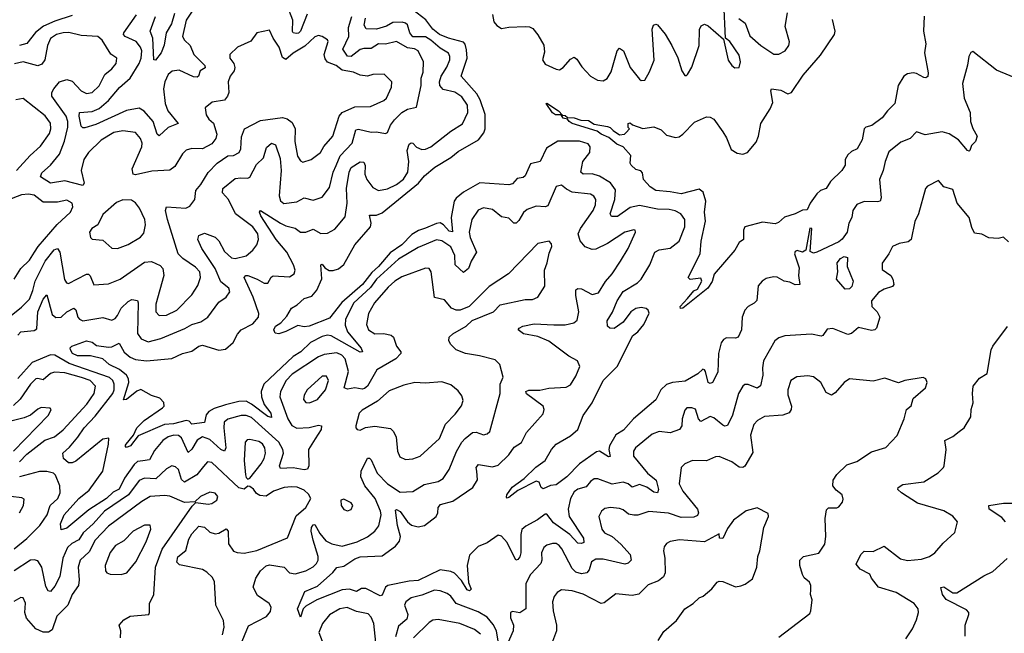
# Model space of a CAD drawing. Extents: x 1603745 to 1745082, y 385868 to 533966.
# Tile 405 of 646: x 1690846 to 1696279, y 451500 to 454888. Entities that reach past the tile are written whole.
import ezdxf

# ---------------------------------------------------------------- set-up
doc = ezdxf.new("R2010")
doc.units = 0

msp = doc.modelspace()

# ---------------------------------------------------------------- linework, layer by layer
at = {"layer": '0CON20XD'}
for points in [[(1692432.5, 454917.5), (1692395, 454823.8), (1692385, 454813.3), (1692370.5, 454810.5), (1692355, 454814.5), (1692351.5, 454821.5), (1692353.3, 454885), (1692321.7, 454965)], [(1693455.4, 454915.4), (1693461.8, 454875), (1693479.2, 454855), (1693505, 454839.1), (1693545, 454846.6), (1693635, 454850), (1693657.9, 454847.9), (1693678, 454838), (1693705, 454804.6), (1693737.5, 454747.5), (1693741.7, 454708.3), (1693730, 454665), (1693745, 454642.7), (1693805, 454614.5), (1693825, 454611.1), (1693845, 454622.9), (1693885, 454670), (1693905, 454681.2), (1693920.3, 454670.3), (1693947.7, 454627.7), (1693996.2, 454576.2), (1694033.9, 454553.9), (1694065, 454550.6), (1694086.4, 454563.6), (1694109.5, 454600.5), (1694143.1, 454715), (1694155, 454731.2), (1694178.1, 454715), (1694215, 454623.1), (1694265, 454559.2), (1694275, 454552.5), (1694295, 454554.2), (1694320.8, 454599.2), (1694346.1, 454663.9), (1694335.5, 454834.5), (1694343.6, 454856.4), (1694355, 454862.5), (1694365, 454858.6), (1694408.1, 454808.1), (1694445, 454745.6), (1694476.5, 454676.5), (1694500, 454605), (1694515, 454580), (1694525, 454578.8), (1694531.2, 454585), (1694554.4, 454625), (1694594.6, 454745), (1694596.9, 454833.1), (1694606, 454854), (1694625, 454863.3), (1694645, 454854), (1694730, 454780), (1694754.4, 454664.4), (1694774.4, 454634.4), (1694791.2, 454621.2), (1694815, 454623.3), (1694823.5, 454655), (1694815, 454692), (1694765, 454766.2), (1694740, 454785), (1694730.8, 454985)], [(1690835, 453145.6), (1690851.1, 453165), (1690925, 453171.8), (1690939.7, 453180.3), (1690945.2, 453275), (1690975, 453344.6), (1690995, 453368), (1691025, 453260), (1691045, 453244.1), (1691075, 453244.6), (1691105.2, 453274.8), (1691145, 453295.6), (1691155, 453286), (1691166.4, 453245), (1691175, 453233.6), (1691195, 453224.7), (1691303.9, 453243.9), (1691355, 453228.1), (1691372.4, 453237.6), (1691384.5, 453255), (1691406.2, 453295), (1691445, 453331.5), (1691465, 453342.2), (1691495, 453338), (1691499.2, 453325), (1691495.4, 453155), (1691515.6, 453125), (1691555, 453109.4), (1691625, 453126.9), (1691757.6, 453182.4), (1691795, 453205.5), (1691845, 453220.4), (1691884.7, 453245.3), (1691945, 453328.6), (1691985.7, 453355), (1692005.6, 453385), (1691999.4, 453405), (1691955, 453440), (1691923.7, 453515), (1691850.6, 453625), (1691829.1, 453675), (1691833.7, 453696.3), (1691865, 453708.5), (1691925, 453687.3), (1691945, 453666.5), (1691975, 453608), (1692015, 453572.5), (1692035, 453569.2), (1692095.8, 453584.2), (1692131.5, 453615), (1692154.6, 453645), (1692163.5, 453675), (1692159.7, 453705), (1692131.9, 453745), (1692036.6, 453815), (1691997.5, 453895), (1691965, 453932), (1691966.9, 453955), (1692035, 454010.3), (1692065, 454015.3), (1692105, 454012.1), (1692115, 454017.8), (1692151.6, 454088.4), (1692190.9, 454125), (1692207.3, 454182.7), (1692235, 454206.5), (1692256.4, 454196.4), (1692282.1, 454122.1), (1692287.8, 454055), (1692277.1, 453915), (1692285, 453887.1), (1692302.4, 453872.4), (1692375, 453881.8), (1692415, 453903.3), (1692465, 453891.8), (1692515, 453908.1), (1692555, 453962), (1692575.9, 454045), (1692592.3, 454082.3), (1692613.9, 454136.1), (1692680, 454205), (1692700, 454280), (1692715, 454283.5), (1692785, 454266.1), (1692815, 454268.8), (1692865, 454258.6), (1692875.6, 454265), (1692891.9, 454305), (1692913.3, 454335), (1692953.9, 454376.1), (1692985, 454394.3), (1693034.3, 454405), (1693061.8, 454525), (1693060.5, 454565), (1693072.3, 454597.7), (1693073.1, 454655), (1693044.5, 454715), (1693025, 454726.4), (1692985, 454732.8), (1692925, 454766.9), (1692865, 454753.1), (1692825, 454754.2), (1692785, 454728.4), (1692745, 454729.2), (1692725, 454723.2), (1692675, 454683.4), (1692655, 454686.7), (1692628.2, 454725), (1692661.2, 454795), (1692659.5, 454845), (1692677.8, 454905)], [(1691135, 454909.7), (1691039.9, 454880.1), (1690977.5, 454852.5), (1690932.4, 454817.6), (1690885, 454756.2), (1690845, 454745.8)], [(1691798.2, 454935), (1691765, 454885.7), (1691744.5, 454795), (1691755.4, 454775), (1691786, 454745), (1691806.7, 454695), (1691866.9, 454635), (1691868.2, 454621.8), (1691841.9, 454605), (1691832.7, 454575), (1691825, 454570.3), (1691805, 454571.7), (1691725, 454609.5), (1691687.5, 454602.5), (1691665, 454584.5), (1691645.8, 454545), (1691638.9, 454505), (1691648.8, 454425), (1691663.5, 454385), (1691720.8, 454315), (1691665, 454292.1), (1691615, 454245.8), (1691605, 454255.8), (1691581.4, 454325), (1691532.6, 454382.6), (1691505, 454398.2), (1691435, 454386.8), (1691265, 454308.1), (1691205, 454290.8), (1691195, 454290), (1691185, 454300), (1691174.2, 454355), (1691176, 454375), (1691245, 454379.8), (1691285, 454397.7), (1691335, 454441.2), (1691396.6, 454513.4), (1691455.4, 454564.6), (1691505, 454645.5), (1691515.2, 454674.8), (1691519.4, 454715), (1691512.6, 454735), (1691487.7, 454767.7), (1691427.3, 454795), (1691418.9, 454805), (1691419.4, 454815), (1691490.8, 454915)], [(1691699, 454921), (1691682.9, 454865), (1691654.8, 454815), (1691643.4, 454746.6), (1691626.5, 454705), (1691595, 454664.5), (1691586.2, 454666.2), (1691580.2, 454785), (1691565.5, 454825), (1691594.7, 454905)], [(1692605, 453511.9), (1692635, 453535.8), (1692694.6, 453645), (1692780.5, 453745), (1692785.3, 453765), (1692775, 453809.2), (1692815, 453807.9), (1692845, 453820.6), (1693045.4, 453985), (1693079.4, 454025), (1693137.2, 454072.8), (1693225, 454126.6), (1693265, 454160), (1693377.3, 454225), (1693407.5, 454262.5), (1693414.4, 454285), (1693413.3, 454365), (1693387, 454445), (1693367.5, 454477.5), (1693281.5, 454575), (1693315.1, 454674.8), (1693310.2, 454720.2), (1693303.1, 454753.1), (1693294, 454764), (1693212.5, 454785), (1693161.8, 454805), (1693125.3, 454835), (1693085.9, 454885.9), (1693015, 454941.4)], [(1695837.2, 454907.2), (1695833.1, 454825), (1695845.4, 454755), (1695838.5, 454705), (1695858.7, 454595), (1695855.9, 454574.1), (1695845, 454566.5), (1695835, 454567.7), (1695795, 454590), (1695775, 454593.8), (1695745, 454589.2), (1695725, 454575.5), (1695693.8, 454525), (1695674.3, 454425), (1695634.7, 454385.3), (1695605.6, 454345), (1695547, 454303), (1695515, 454294), (1695505, 454285.5), (1695494.7, 454225), (1695467.3, 454175), (1695435, 454160), (1695415, 454142.1), (1695400.9, 454115), (1695400, 454085), (1695382.9, 454055), (1695320.4, 453995), (1695295.8, 453955), (1695265, 453943.8), (1695243.4, 453926.6), (1695206.9, 453875), (1695191.7, 453838.3), (1695165, 453835.6), (1695124.2, 453815), (1695065, 453797.5), (1695032.2, 453767.8), (1695015, 453760), (1694945, 453769.5), (1694846.7, 453745), (1694840, 453725), (1694839.2, 453675), (1694815, 453658), (1694791.4, 453615), (1694677.4, 453482.6), (1694666.8, 453443.2), (1694642.9, 453405), (1694505, 453294.5), (1694492.7, 453292.7), (1694490, 453305), (1694530.7, 453349.3), (1694565, 453390), (1694585, 453400), (1694610, 453445), (1694605, 453460), (1694545, 453453.8), (1694533.8, 453465), (1694601.2, 453595), (1694605.4, 453665), (1694629.7, 453775), (1694624.6, 453825), (1694631.5, 453885), (1694617.5, 453935), (1694595, 453952.5), (1694495, 453926.5), (1694435, 453938.1), (1694355, 453944), (1694323.8, 453965), (1694287.5, 454005), (1694281.7, 454041.7), (1694273, 454053), (1694245, 454061.2), (1694218.8, 454085), (1694214, 454095), (1694217.7, 454137.7), (1694175.8, 454185), (1694140.2, 454200.2), (1694096.7, 454236.7), (1694055, 454254.7), (1694032, 454272), (1693894, 454315), (1693876.9, 454325), (1693869.2, 454339.2), (1693844.7, 454344.7), (1693833, 454363), (1693802.7, 454362.7), (1693785, 454373.5), (1693751.2, 454425), (1693755, 454426.9), (1693818.1, 454385), (1693840.5, 454360.5), (1693855, 454358.9), (1693867.7, 454347.7), (1693905, 454345.5), (1693942.6, 454332.6), (1693985, 454331.1), (1694015, 454310), (1694088.3, 454298.3), (1694103.2, 454293.2), (1694120, 454275), (1694155, 454252.7), (1694182.5, 454255), (1694192.5, 454265), (1694210, 454285), (1694203, 454293), (1694202.5, 454315), (1694215, 454317.5), (1694227.5, 454307.5), (1694285, 454286.7), (1694345.7, 454295.7), (1694385, 454278.8), (1694415, 454250), (1694465, 454238), (1694485, 454241.2), (1694504.5, 454255.5), (1694568.8, 454321.2), (1694635, 454350.8), (1694655, 454350), (1694675, 454338), (1694725, 454268), (1694745.5, 454235), (1694770.6, 454170.6), (1694805, 454151.4), (1694835, 454144.4), (1694862.5, 454155), (1694908.6, 454211.4), (1694922.5, 454245), (1694936, 454315), (1694986.9, 454395), (1695000.5, 454430.5), (1694990, 454495), (1694993.8, 454505), (1695045, 454497.6), (1695085, 454478.7), (1695103.5, 454485), (1695168.8, 454581.2), (1695265, 454691.8), (1695342.1, 454805), (1695345.5, 454825), (1695330.7, 454889.3)], [(1694814.2, 454894.2), (1694848.5, 454868.5), (1694875, 454797.8), (1694935, 454744.4), (1695007, 454697), (1695035, 454697.5), (1695070, 454715), (1695090, 454745), (1695094, 454765), (1695069.7, 454849.7), (1695082.9, 454925)], [(1693792.3, 453202.3), (1693856.3, 453203.7), (1693902.5, 453215), (1693921.8, 453228.2), (1693930.5, 453275), (1693913.9, 453365), (1693915, 453396), (1693925, 453404.4), (1693945, 453401.8), (1694005, 453371.5), (1694039.7, 453380.3), (1694077.7, 453442.3), (1694115.5, 453485), (1694161.5, 453555), (1694203.1, 453625), (1694243.8, 453715), (1694242.5, 453725), (1694235, 453728), (1694185, 453714.5), (1694088.3, 453651.7), (1694025, 453621.1), (1694005, 453618.6), (1693965, 453633.3), (1693937.4, 453667.4), (1693927.8, 453705), (1693940, 453735), (1694010.8, 453835), (1694022.7, 453865), (1694024.5, 453895), (1694013.3, 453913.3), (1693995, 453923.6), (1693895, 453935.9), (1693862.8, 453952.8), (1693835, 453974), (1693805, 453966.2), (1693759.9, 453860.1), (1693745, 453854.7), (1693695, 453858.8), (1693645, 453840.4), (1693625, 453822.5), (1693600.4, 453779.6), (1693585, 453764.5), (1693572.5, 453765), (1693545, 453792.5), (1693505, 453800), (1693455, 453838.9), (1693405, 453848.5), (1693375, 453835.6), (1693340.4, 453785), (1693326.4, 453715), (1693331.7, 453685), (1693366.8, 453605), (1693336, 453555), (1693322.1, 453515), (1693295, 453491.5), (1693248.2, 453535), (1693247.4, 453585), (1693225, 453633.3), (1693175, 453667.3), (1693145, 453672.6), (1693045, 453630.2), (1692936.7, 453565), (1692815.3, 453454.7), (1692780.5, 453409.5), (1692688.8, 453325), (1692643, 453235), (1692642, 453202), (1692654.8, 453165), (1692729.1, 453075), (1692736.7, 453053.3), (1692725, 453051.5), (1692565, 453143), (1692545, 453146.6), (1692515, 453138.1), (1692450.8, 453105), (1692397.3, 453055), (1692355, 453027.8), (1692192.5, 452875), (1692177.8, 452835), (1692179.8, 452805), (1692194.3, 452764.3), (1692232.2, 452715), (1692235, 452691.4), (1692215, 452696.8), (1692125, 452765.9), (1692095, 452781.4), (1692055, 452780.3), (1691981.9, 452761.9), (1691918.5, 452741.5), (1691888.5, 452725), (1691874.3, 452705.7), (1691865, 452664.1), (1691795, 452654.4), (1691780.5, 452670.5), (1691765, 452675.2), (1691695, 452656.2), (1691645, 452653.1), (1691498.9, 452591.1), (1691456.4, 452535), (1691435, 452525.8), (1691428.1, 452535), (1691432.7, 452545), (1691473.5, 452595), (1691492.8, 452635), (1691533.2, 452675), (1691633.8, 452745), (1691642.1, 452755), (1691641.2, 452775), (1691618.1, 452798.1), (1691573.1, 452813.1), (1691515, 452847.1), (1691492.1, 452837.9), (1691435, 452791.6), (1691418.8, 452788.8), (1691448.4, 452885), (1691445.7, 452905), (1691434.4, 452925), (1691396.8, 452956.8), (1691339.1, 452985), (1691305, 453014.7), (1691237.1, 453032.9), (1691165, 453032.4), (1691137.8, 453045), (1691125.6, 453065), (1691124.2, 453075.8), (1691134.1, 453085.9), (1691215, 453114.3), (1691245, 453106.7), (1691269.9, 453089.9), (1691335, 453080), (1691355, 453082.5), (1691395, 453101.4), (1691421.4, 453051.4), (1691454.8, 453024.8), (1691485, 453012), (1691545.2, 453005.2), (1691685, 453016.4), (1691743.8, 453045), (1691795, 453057.7), (1691835, 453084.7), (1691855, 453090.7), (1691945, 453064), (1691981.1, 453068.9), (1692024.4, 453105), (1692048, 453152), (1692068.6, 453175), (1692131.3, 453208.7), (1692163.3, 453245), (1692164.5, 453265), (1692133.8, 453355), (1692084.5, 453465), (1692093.8, 453475), (1692105, 453475.8), (1692155.7, 453455.7), (1692195, 453432.9), (1692215, 453433.1), (1692233.4, 453466.6), (1692245, 453474.4), (1692335, 453467.5), (1692360, 453485), (1692365.4, 453504.6), (1692356.7, 453535), (1692319.7, 453605), (1692260.7, 453675), (1692175.7, 453805), (1692169.2, 453825), (1692175, 453833.8), (1692284.8, 453764.8), (1692315, 453750.2), (1692365, 453737.5), (1692395, 453714.7), (1692425, 453715.3), (1692465, 453730.5), (1692506.7, 453706.7), (1692545, 453710), (1692585, 453730.8), (1692641.1, 453798.9), (1692652.6, 453875), (1692649.4, 453955), (1692663.1, 454045), (1692675, 454071.1), (1692725, 454103.6), (1692745, 454100.6), (1692752.5, 454082.5), (1692750, 454035), (1692761.3, 454005), (1692795, 453960.9), (1692825, 453945.4), (1692875, 453954.2), (1692925, 453977.1), (1692962.8, 454007.2), (1692986.5, 454045), (1692992.5, 454105), (1692983.2, 454165), (1692995, 454200), (1693005, 454207.9), (1693015, 454205.5), (1693035, 454184.6), (1693065, 454171.1), (1693085, 454172.5), (1693114.4, 454185), (1693225, 454271.8), (1693288.2, 454311.8), (1693319.3, 454375), (1693316, 454415), (1693285, 454461.6), (1693247.5, 454487.5), (1693182.6, 454502.6), (1693164.8, 454524.8), (1693163, 454545), (1693171.6, 454575), (1693203.1, 454625), (1693218.7, 454665), (1693220, 454685), (1693212.4, 454702.4), (1693165, 454730), (1693114.7, 454775), (1693085, 454792.1), (1693015, 454793.5), (1692998.1, 454815), (1692985, 454858.2), (1692975, 454868.7), (1692955.3, 454874.7), (1692905, 454872.4), (1692868.8, 454851.2), (1692814.5, 454835.5), (1692757.5, 454837.5), (1692746.9, 454856.9), (1692754.6, 454895.4)], [(1690779.7, 453240.3), (1690855, 453300.4), (1690899.2, 453345), (1690917.5, 453392.5), (1690931.1, 453445), (1690987.1, 453555), (1691035, 453616.9), (1691054.4, 453624.4), (1691067.8, 453605), (1691092.7, 453452.7), (1691104.1, 453434.1), (1691115, 453430.9), (1691215, 453483.6), (1691225, 453483.3), (1691235, 453474.2), (1691255, 453423.3), (1691335, 453429.1), (1691399.4, 453455), (1691535, 453548.7), (1691572.2, 453552.2), (1691619.9, 453529.9), (1691635.4, 453515), (1691641.2, 453475), (1691597.3, 453317.3), (1691597.8, 453275), (1691615, 453254.5), (1691655, 453256.2), (1691713.3, 453285), (1691795, 453368.9), (1691829, 453421), (1691843.4, 453465), (1691840, 453495), (1691815, 453522.3), (1691745, 453568.5), (1691719.4, 453595), (1691660.9, 453785), (1691650, 453835), (1691655, 453853.8), (1691762.1, 453847.9), (1691785, 453857.5), (1691812.9, 453895), (1691817.3, 453945), (1691845, 453978.6), (1691885.2, 454044.8), (1691935, 454095.6), (1691995, 454135.8), (1692025, 454137.5), (1692056.3, 454153.7), (1692065.4, 454174.6), (1692068.7, 454241.3), (1692085.8, 454284.2), (1692175, 454330.8), (1692295, 454348.3), (1692320.7, 454340.7), (1692349.3, 454319.3), (1692365.4, 454285), (1692364.7, 454215), (1692378.9, 454135), (1692395, 454107.5), (1692408.6, 454101.4), (1692454.2, 454115), (1692504.7, 454155.3), (1692523.3, 454186.7), (1692573.8, 454245), (1692608.8, 454355), (1692624.5, 454375), (1692695, 454406.1), (1692781.5, 454408.5), (1692855, 454441.5), (1692868.8, 454455), (1692896.5, 454515), (1692898.9, 454545), (1692857.3, 454587.3), (1692795, 454584.6), (1692765, 454576.2), (1692725, 454582), (1692686.9, 454596.9), (1692625, 454608.2), (1692591.5, 454635), (1692545, 454653.7), (1692530.8, 454670.8), (1692526.5, 454695), (1692547.9, 454767.9), (1692545, 454775.8), (1692515, 454795.6), (1692495, 454799.5), (1692475, 454792.5), (1692418.3, 454741.7), (1692355, 454702.5), (1692315, 454668.6), (1692295, 454679.6), (1692276.7, 454736.7), (1692243.8, 454786.2), (1692225, 454830), (1692155, 454815.6), (1692120.3, 454769.7), (1692047.5, 454735), (1692005.8, 454695), (1692004.5, 454674.5), (1692026.9, 454645), (1692033, 454623), (1692030, 454605), (1692006.2, 454575), (1691995.3, 454544.7), (1691998.8, 454485), (1691992.8, 454465), (1691976, 454444), (1691908.6, 454431.4), (1691869.2, 454400.8), (1691875, 454362), (1691889.3, 454339.3), (1691915.6, 454315.6), (1691933.1, 454255), (1691928.6, 454231.4), (1691905, 454201.5), (1691855, 454174.6), (1691795, 454175.8), (1691765, 454166.9), (1691743.5, 454146.5), (1691702.6, 454077.4), (1691675, 454057.5), (1691575, 454051.3), (1691485, 454030.9), (1691471.4, 454035), (1691466, 454065), (1691519.7, 454185), (1691520.6, 454205), (1691511.8, 454231.8), (1691485, 454265.4), (1691414.7, 454274.7), (1691364.4, 454265), (1691295, 454222.5), (1691226.1, 454155), (1691198.8, 454115), (1691184.7, 454055), (1691201.5, 453985), (1691195, 453972.2), (1691095, 453998.4), (1691015, 453984.6), (1690960.8, 454020.8), (1690967.7, 454042.3), (1691015, 454083.8), (1691065.2, 454144.8), (1691093.4, 454216.6), (1691110.6, 454295), (1691110.8, 454325), (1691101.3, 454355), (1691022.4, 454465), (1691023.4, 454485), (1691034.3, 454505.7), (1691065.2, 454544.8), (1691105, 454557.5), (1691135, 454547.9), (1691184.6, 454495), (1691215, 454480.4), (1691245, 454485.4), (1691285, 454522.5), (1691314.6, 454585), (1691355, 454615.6), (1691377.3, 454645), (1691381.9, 454675), (1691347.8, 454697.8), (1691300.6, 454775), (1691276.2, 454795), (1691185, 454800.4), (1691117.1, 454817.1), (1691085.8, 454815.8), (1691048.1, 454805), (1691015, 454783.3), (1690998.7, 454745), (1690984.8, 454665.2), (1690967.8, 454642.2), (1690945, 454633.4), (1690865, 454654.2), (1690816.7, 454643.3)], [(1696364.7, 454554.7), (1696235, 454608.2), (1696105, 454711.2), (1696094.3, 454705.7), (1696082, 454685), (1696076.1, 454636.1), (1696047.9, 454535), (1696057.7, 454455), (1696090.4, 454375), (1696092.5, 454325), (1696105, 454286.7), (1696128.6, 454245), (1696118.8, 454215), (1696097.3, 454192.7), (1696088.8, 454165), (1696085, 454161.2), (1696075, 454166), (1696025, 454224.2), (1695975, 454258.1), (1695935, 454268.1), (1695841.7, 454251.7), (1695795, 454269.2), (1695758.4, 454231.6), (1695708.5, 454211.5), (1695642.2, 454157.7), (1695620.5, 454105), (1695611.1, 454055), (1695590, 454005), (1695599.2, 453905), (1695594.5, 453885.5), (1695578.8, 453881.2), (1695505, 453884.5), (1695465, 453866.7), (1695443.6, 453835), (1695438.1, 453795), (1695420.6, 453765), (1695410.8, 453715), (1695383.4, 453676.6), (1695365, 453661.5), (1695245, 453603.5), (1695225, 453598.6), (1695207.5, 453607.5), (1695216.4, 453735), (1695205, 453737.1), (1695183.8, 453615), (1695165, 453604.2), (1695135, 453613.3), (1695125, 453607.5), (1695121.4, 453595), (1695146.9, 453516.9), (1695143.1, 453475), (1695150, 453425), (1695125, 453423.1), (1695095, 453438.6), (1695063.8, 453445), (1695025, 453466.7), (1695005, 453468.6), (1694965, 453458), (1694942, 453445), (1694921.2, 453418.8), (1694912.5, 453337.5), (1694898, 453322), (1694866, 453305), (1694846.7, 453285), (1694831.5, 453245), (1694828.6, 453175), (1694810, 453135), (1694795, 453130), (1694745, 453131.9), (1694728.3, 453121.7), (1694716.4, 453103.6), (1694702.2, 453045), (1694698.8, 452941.2), (1694668.6, 452885), (1694655, 452879.5), (1694645, 452884.3), (1694630.7, 452945), (1694625, 452955.4), (1694615, 452958.1), (1694587.3, 452932.7), (1694517, 452893), (1694448, 452885), (1694415, 452874.2), (1694383.1, 452845), (1694355, 452788.6), (1694232.2, 452685), (1694177.9, 452622.1), (1694135, 452595.4), (1694100.7, 452535), (1694097.1, 452515), (1694103.6, 452476.4), (1694095, 452474.5), (1694045.8, 452505.8), (1694028.3, 452501.7), (1693935, 452436.8), (1693865.5, 452364.5), (1693805, 452320.6), (1693775, 452315.6), (1693735, 452298.8), (1693722.5, 452305), (1693712.5, 452335), (1693695, 452340), (1693595, 452289.6), (1693545, 452249.5), (1693535, 452246), (1693531.1, 452251.1), (1693534, 452265), (1693562.8, 452307.2), (1693630, 452355), (1693693.4, 452416.6), (1693746, 452455), (1693780, 452515), (1693805.8, 452545), (1693885, 452590), (1693925.4, 452624.6), (1693955, 452702.9), (1694005, 452772.2), (1694064.6, 452895), (1694145, 452975.6), (1694227.4, 453142.6), (1694256.7, 453165), (1694290, 453205), (1694318.3, 453268.3), (1694314.3, 453285), (1694303.1, 453293.1), (1694275, 453298.7), (1694245, 453293.2), (1694217.9, 453275), (1694175, 453217.3), (1694125, 453183.6), (1694102.5, 453185), (1694090, 453195), (1694087.5, 453225), (1694117.6, 453272.4), (1694142.5, 453335), (1694175, 453387.5), (1694255.2, 453434.8), (1694275.5, 453455), (1694321.8, 453535), (1694350.5, 453605), (1694375, 453617.7), (1694435, 453626.7), (1694484.2, 453665), (1694516.7, 453745), (1694515.6, 453785), (1694494.4, 453815), (1694461.7, 453831.7), (1694429.3, 453839.3), (1694365, 453841.9), (1694265, 453862), (1694215, 453850), (1694145, 453801.2), (1694110.3, 453800.3), (1694103.6, 453815), (1694129.8, 453895), (1694132.4, 453947.6), (1694105, 453987.5), (1694045, 454023.5), (1694005, 454035.8), (1693955, 454035.3), (1693941.9, 454045), (1693952.5, 454105), (1693991.2, 454155), (1693993.4, 454185), (1693983, 454203), (1693935, 454217.8), (1693815, 454216.9), (1693751.9, 454178.1), (1693717.1, 454105), (1693665, 454092.5), (1693634.7, 454025.3), (1693623.1, 454016.9), (1693590, 454010), (1693565, 453981.8), (1693545, 453976.4), (1693385, 453987.3), (1693294.1, 453935.9), (1693255, 453902.2), (1693243.7, 453885), (1693226.3, 453795), (1693233.2, 453716.8), (1693215, 453721), (1693184.9, 453754.9), (1693165, 453765.5), (1693145, 453762.7), (1693085, 453736.8), (1693045.8, 453724.2), (1693009.1, 453700.9), (1692953.5, 453645), (1692889.7, 453600.3), (1692825, 453524.8), (1692788.4, 453491.6), (1692737, 453425), (1692622.9, 453327), (1692555, 453239.2), (1692442.5, 453195), (1692415, 453192.5), (1692380.7, 453199.3), (1692315, 453166.2), (1692275, 453153.3), (1692255, 453156.7), (1692248.5, 453175), (1692257.3, 453195), (1692286.7, 453213.3), (1692319, 453251), (1692345.5, 453294.5), (1692377.1, 453312.9), (1692415, 453347.8), (1692458.4, 453361.6), (1692485.6, 453395), (1692512.1, 453457.9), (1692507.5, 453535), (1692515, 453538), (1692528.6, 453518.6), (1692553.6, 453503.6), (1692575, 453502.5), (1692605, 453511.9)], [(1690827.9, 454055), (1690902.8, 454137.2), (1690960.5, 454189.5), (1691010.8, 454259.1), (1691017.8, 454285), (1691015, 454316), (1690986.5, 454356.5), (1690865, 454452.9), (1690825, 454445.6)], [(1696301.7, 453661.7), (1696275, 453686.7), (1696245, 453680), (1696193.9, 453683.9), (1696155, 453703.3), (1696115, 453710), (1696099.5, 453740.5), (1696084.3, 453795), (1696018.1, 453875), (1695995, 453950), (1695945, 453964), (1695915, 454000), (1695855, 453968.8), (1695844.2, 453955.8), (1695805.6, 453815), (1695785, 453773.3), (1695765.5, 453674.5), (1695748, 453662), (1695698.1, 453651.9), (1695662, 453635), (1695641.9, 453595), (1695605, 453543.3), (1695605, 453508.8), (1695652.5, 453475), (1695664, 453455), (1695668.8, 453425), (1695662.5, 453415), (1695615, 453400), (1695585, 453382.5), (1695546.7, 453335), (1695546.9, 453305), (1695577.8, 453275), (1695591.4, 453245), (1695574.3, 453185), (1695563.8, 453175), (1695545, 453171.2), (1695475, 453188.9), (1695434.7, 453155.3), (1695415, 453149.6), (1695332.7, 453182.7), (1695300.3, 453179.7), (1695277.1, 453145), (1695268.8, 453141.2), (1695215, 453151.1), (1695067.8, 453142.2), (1695035, 453130.6), (1695012.5, 453115), (1694950, 453005), (1694944, 452966), (1694946.9, 452925), (1694933.5, 452866.5), (1694915, 452854.3), (1694865, 452874.4), (1694846.5, 452873.5), (1694836.1, 452863.9), (1694812.5, 452825), (1694779, 452705), (1694752.1, 452647.9), (1694735.8, 452644.2), (1694725, 452648.9), (1694675, 452689.1), (1694655, 452696.4), (1694605, 452669.5), (1694590.9, 452685), (1694575, 452737.1), (1694555, 452745.6), (1694527.5, 452745), (1694515, 452732.5), (1694501.8, 452685), (1694498.5, 452645), (1694487.1, 452625), (1694435, 452607.1), (1694375, 452613.6), (1694335, 452599.6), (1694243.5, 452525), (1694232.5, 452505), (1694231.8, 452478.2), (1694310, 452385), (1694357.3, 452345), (1694371.2, 452295), (1694365, 452276.7), (1694345, 452280.3), (1694306.3, 452306.3), (1694265, 452321.6), (1694225, 452308), (1694203.1, 452325), (1694175, 452334.7), (1694115, 452323.1), (1694035, 452353.6), (1694015, 452352.5), (1693995, 452338.9), (1693971.5, 452308.5), (1693925, 452296.2), (1693905, 452281.5), (1693885, 452244.3), (1693872.3, 452185), (1693877.3, 452145), (1693956.9, 452025), (1693957.8, 452002.2), (1693945, 451995.4), (1693925, 451998.5), (1693881.9, 452045), (1693791.1, 452111.1), (1693755, 452157.8), (1693745, 452157.9), (1693703.2, 452126.8), (1693637.6, 452092.4), (1693617.2, 452072.8), (1693610, 452045), (1693610.8, 451945), (1693605, 451922.2), (1693595, 451907.8), (1693583.9, 451903.9), (1693535, 452001.5), (1693505, 452036.9), (1693485, 452041.9), (1693425, 452000), (1693375, 451978.8), (1693327.4, 451932.6), (1693313.9, 451875), (1693321.3, 451781.3), (1693336.1, 451745), (1693327.5, 451735), (1693315, 451740.6), (1693282.6, 451792.6), (1693245, 451831.9), (1693225, 451842.3), (1693165, 451851.2), (1693045, 451791.6), (1692995, 451788.7), (1692876.2, 451763.8), (1692863.6, 451755), (1692845, 451710.8), (1692835, 451706.4), (1692755, 451748), (1692731.9, 451748.1), (1692705, 451732), (1692665, 451744.6), (1692625, 451740.9), (1692484.4, 451685.6), (1692425, 451650), (1692410.5, 451635), (1692395, 451590), (1692377.9, 451635), (1692418.7, 451731.3), (1692489.1, 451760.9), (1692573.3, 451836.7), (1692595, 451864.3), (1692635, 451871.6), (1692695, 451911.2), (1692725, 451922.7), (1692845, 451928.5), (1692918.9, 451981.1), (1692941.5, 452008.5), (1692947.3, 452035), (1692930.5, 452095), (1692920, 452180), (1692925, 452183.5), (1692945, 452173.1), (1692985.2, 452115.2), (1693007.1, 452097.1), (1693045, 452088.7), (1693079.4, 452095), (1693144, 452145), (1693153.5, 452165), (1693155.3, 452195), (1693167.8, 452212.2), (1693235, 452230.6), (1693346.4, 452305), (1693372.3, 452347.7), (1693367.5, 452395), (1693364.7, 452415.3), (1693377.7, 452432.3), (1693455, 452419.2), (1693485, 452427.8), (1693544.3, 452485.7), (1693575, 452527.5), (1693615, 452552.9), (1693641.6, 452608.4), (1693735, 452712), (1693739.5, 452735), (1693733.3, 452755), (1693642.2, 452822.2), (1693639.4, 452835), (1693655, 452843.3), (1693715, 452842.2), (1693765, 452853.1), (1693861.7, 452858.3), (1693885, 452872), (1693915, 452920), (1693936.6, 452973.4), (1693924.2, 453005), (1693875, 453031.1), (1693765, 453113.9), (1693705, 453139), (1693625, 453153.2), (1693596.7, 453175), (1693602.5, 453185), (1693621.2, 453195), (1693685, 453208), (1693792.3, 453202.3)], [(1690815, 453455.7), (1690852.7, 453515), (1690899.5, 453560.5), (1690927.8, 453605), (1690947.2, 453635), (1691053.3, 453756.7), (1691126.9, 453825), (1691139.4, 453855), (1691134.5, 453874.5), (1691105, 453890.4), (1691055, 453880), (1690975, 453880.9), (1690925, 453918.9), (1690895, 453925.3), (1690855, 453920.7), (1690775, 453890)], [(1691385, 453624.5), (1691445, 453646.9), (1691513, 453687), (1691531.2, 453708.8), (1691540.4, 453755), (1691536, 453785), (1691506.5, 453846.5), (1691485, 453877.1), (1691462.1, 453892.1), (1691415, 453893.3), (1691380.7, 453879.3), (1691305, 453812.5), (1691277.5, 453755), (1691243.3, 453735), (1691230.8, 453715), (1691236.1, 453686.1), (1691245.9, 453675.9), (1691305, 453670), (1691355, 453625.6), (1691385, 453624.5)], [(1692063.6, 451435), (1692108.6, 451541.4), (1692206.8, 451593.2), (1692229.4, 451620.6), (1692233.3, 451645), (1692222.5, 451665), (1692158.4, 451708.4), (1692133.8, 451755), (1692148.5, 451805), (1692175.2, 451844.8), (1692205, 451872.9), (1692225, 451877.7), (1692305, 451865.4), (1692335, 451833.4), (1692365, 451828.4), (1692425, 451845.3), (1692465, 451867.2), (1692483.9, 451886.1), (1692492.4, 451905), (1692492.8, 451925), (1692464.8, 452015), (1692453.7, 452065), (1692455.3, 452085), (1692465, 452099.2), (1692475, 452101.5), (1692501, 452051), (1692535, 452011.2), (1692568.6, 451995), (1692625, 451981.6), (1692707.5, 452005), (1692765, 452032.5), (1692805.3, 452064.7), (1692827.1, 452092.9), (1692839.5, 452155), (1692837.3, 452175), (1692806.8, 452245), (1692749.5, 452315), (1692727.7, 452365), (1692730.4, 452395), (1692765, 452467.1), (1692775, 452467.1), (1692785, 452457.5), (1692818.9, 452385), (1692875, 452325.3), (1692945, 452279.7), (1693015, 452282.7), (1693077.6, 452322.4), (1693155, 452338.2), (1693183.1, 452355), (1693215.2, 452404.8), (1693255.2, 452504.8), (1693284.8, 452555.2), (1693304.5, 452575), (1693345, 452608.9), (1693365, 452611.6), (1693405, 452595.6), (1693425, 452601.1), (1693440, 452615), (1693497.1, 452825), (1693496.9, 452875), (1693512.9, 452915), (1693494.2, 452984.2), (1693469.8, 453009.8), (1693382.7, 453032.7), (1693305, 453044.6), (1693254.7, 453064.7), (1693224, 453095), (1693213.8, 453115), (1693216.2, 453135), (1693235, 453152.9), (1693308.8, 453195), (1693343, 453227), (1693459.4, 453275), (1693496.1, 453313.9), (1693635, 453343.1), (1693675, 453342.2), (1693705, 453355.8), (1693744.2, 453415.8), (1693740.6, 453505), (1693756.9, 453545), (1693768, 453598), (1693782, 453635), (1693779.5, 453649.5), (1693767.5, 453665), (1693705, 453652.5), (1693543.1, 453485), (1693436, 453415), (1693326.4, 453303.6), (1693276.1, 453283.9), (1693255, 453283.9), (1693228.6, 453295), (1693190.6, 453340.6), (1693134.5, 453354.5), (1693115.4, 453495.4), (1693104.4, 453514.4), (1693085, 453516.7), (1692955, 453467.8), (1692915, 453443.4), (1692879.6, 453410.4), (1692803.2, 453325), (1692769.7, 453265), (1692759.2, 453205), (1692770.4, 453175), (1692805, 453152.8), (1692855.3, 453154.7), (1692895.2, 453145.2), (1692907.8, 453135), (1692925.3, 453085), (1692948.2, 453055), (1692948.8, 453045), (1692921.8, 453015), (1692816.2, 452955), (1692765.2, 452864.8), (1692748.8, 452851.2), (1692735, 452847.8), (1692695, 452855.8), (1692655, 452847.9), (1692635.5, 452855), (1692659.6, 452945), (1692642, 453015), (1692622.3, 453035), (1692595, 453048.3), (1692525, 453039.2), (1692495, 453027.4), (1692349.7, 452930.3), (1692315.3, 452895), (1692285.3, 452835), (1692280.6, 452805), (1692325, 452683.8), (1692347.9, 452647.9), (1692375, 452632.6), (1692442.8, 452637.2), (1692495, 452649.6), (1692511.2, 452645), (1692510, 452625), (1692476.6, 452573.4)], [(1695400.6, 453400.6), (1695352.1, 453455), (1695360.5, 453495), (1695356.7, 453545), (1695375, 453568.8), (1695395, 453580), (1695413.9, 453573.9), (1695410.9, 453525), (1695445.5, 453445), (1695437.1, 453415), (1695425, 453402.5), (1695400.6, 453400.6)], [(1695735, 451470), (1695772, 451525), (1695793.8, 451575), (1695806, 451615), (1695803.8, 451635), (1695781.2, 451665), (1695682, 451725), (1695585, 451754.4), (1695545.5, 451805.5), (1695536.3, 451826.3), (1695484, 451855), (1695461.9, 451881.9), (1695486.7, 451935), (1695505, 451954.2), (1695555, 451952.7), (1695615, 451980.7), (1695705, 451911.5), (1695745, 451902.5), (1695821.2, 451908.8), (1695866.3, 451923.7), (1695895, 451944), (1695941.3, 451998.7), (1696005, 452057.5), (1696021.2, 452115), (1695995, 452146.2), (1695945, 452176.9), (1695799, 452219), (1695710.6, 452275), (1695692, 452295), (1695693.8, 452305), (1695718, 452322), (1695835, 452337.3), (1695914.5, 452385.5), (1695943.8, 452415), (1695946.2, 452425), (1695958, 452515), (1695951.2, 452565), (1695995, 452586), (1696028.8, 452615), (1696058, 452635), (1696094, 452695), (1696096.7, 452735), (1696107.5, 452772.5), (1696103.3, 452825), (1696107.5, 452865), (1696141.3, 452908.7), (1696183.3, 452935), (1696206.9, 453065), (1696215.7, 453085), (1696296.8, 453193.2)], [(1692476.6, 452573.4), (1692439.1, 452515), (1692441.8, 452425), (1692433.7, 452406.3), (1692415, 452402), (1692355, 452414.2), (1692285, 452410.5), (1692279.2, 452425), (1692301.3, 452495), (1692297.5, 452515), (1692274.8, 452555), (1692125, 452691.4), (1692095, 452702), (1692067.6, 452702.4), (1691995, 452681.8), (1691974.6, 452665), (1691971.9, 452635), (1691984, 452525), (1691975, 452505.6), (1691955, 452515.9), (1691895, 452570.2), (1691855, 452584.2), (1691825, 452566.6), (1691795, 452516.2), (1691775, 452497.8), (1691739.1, 452579.1), (1691722.3, 452592.3), (1691696.7, 452595), (1691665, 452584.8), (1691635, 452564.7), (1691590.1, 452509.9), (1691561.2, 452458.8), (1691525, 452453), (1691495, 452448.1), (1691477.5, 452432.5), (1691423.4, 452356.6), (1691395, 452296.7), (1691361.4, 452278.6), (1691324.4, 452245), (1691228, 452182), (1691105, 452080), (1691075, 452071.2), (1691071.5, 452105), (1691092, 452155), (1691172.5, 452245), (1691229.2, 452290.8), (1691305, 452394.6), (1691335.3, 452545.3), (1691338.3, 452578.3), (1691305, 452571.2), (1691155, 452450.3), (1691135, 452440.7), (1691115, 452442), (1691087.3, 452465), (1691083.1, 452495), (1691121.2, 452528.8), (1691166.2, 452583.8), (1691201.2, 452635), (1691261.7, 452698.3), (1691359, 452825), (1691367, 452845), (1691367.8, 452875), (1691359.2, 452895), (1691341.8, 452911.8), (1691119, 452989), (1691039.5, 453035), (1691015, 453038.2), (1690915, 452994.8), (1690835, 452906.7)], [(1690845, 452446.3), (1690885, 452488.7), (1690983.8, 452566.2), (1691038.2, 452585), (1691085, 452623.5), (1691215.3, 452765), (1691256.5, 452825), (1691264.1, 452865), (1691234.6, 452895), (1691186.7, 452913.3), (1691095, 452938.2), (1691037.4, 452942.6), (1691015, 452935.3), (1690975, 452899.6), (1690945, 452907.7), (1690935, 452904.6), (1690905, 452875.4), (1690848, 452792), (1690811.4, 452758.6)], [(1692445, 452773.5), (1692488.2, 452791.8), (1692532.5, 452845), (1692550, 452895), (1692539.2, 452919.2), (1692515, 452919.1), (1692431.8, 452845), (1692414.5, 452815), (1692411.7, 452791.7), (1692424.5, 452774.5), (1692445, 452773.5)], [(1695035, 451480), (1695205, 451610), (1695212, 451625), (1695218.1, 451685), (1695209.5, 451715), (1695210.4, 451739.6), (1695210.6, 451765), (1695203.4, 451783.4), (1695175, 451806), (1695164.5, 451824.5), (1695151.1, 451875), (1695150, 451905), (1695170, 451925), (1695255, 451943.1), (1695288.3, 451991.7), (1695294.6, 452035.4), (1695289.5, 452135), (1695298.3, 452181.7), (1695307.7, 452192.3), (1695355, 452192.9), (1695365, 452198), (1695385.7, 452224.3), (1695388.8, 452241.2), (1695383.8, 452265), (1695350.4, 452290.4), (1695332, 452315), (1695334.4, 452345), (1695353.7, 452376.3), (1695410, 452430), (1695465, 452448), (1695545, 452502), (1695624.2, 452525.8), (1695688, 452592), (1695726.9, 452685), (1695739.2, 452735), (1695764.3, 452755.7), (1695775, 452796.2), (1695843.3, 452855), (1695853.8, 452885), (1695846.2, 452905), (1695831.7, 452911.7), (1695730, 452895), (1695695, 452882.5), (1695618.8, 452908.8), (1695555, 452892.9), (1695425, 452905.8), (1695395, 452884.2), (1695345, 452827.5), (1695325, 452814.2), (1695295, 452830), (1695265.6, 452885), (1695226.1, 452916.1), (1695195, 452922.5), (1695133.6, 452916.4), (1695100, 452895), (1695084.4, 452845), (1695085, 452817.5), (1695104.4, 452755), (1695102.5, 452735), (1695092.3, 452717.7), (1695057.5, 452705), (1694955, 452696.9), (1694917.5, 452675), (1694896.7, 452653.3), (1694878.5, 452595), (1694891.4, 452498.6), (1694847.8, 452422.2), (1694835, 452415.6), (1694815, 452418.2), (1694775, 452447.5), (1694705, 452476.5), (1694684.6, 452475.4), (1694635, 452452.9), (1694557.5, 452455), (1694515, 452435.8), (1694496, 452415), (1694484.6, 452325), (1694505.5, 452285), (1694586.2, 452185), (1694591.5, 452165), (1694585, 452150), (1694565, 452142), (1694495, 452139.2), (1694425, 452163.2), (1694317.2, 452172.8), (1694256.7, 452153.3), (1694235, 452152.3), (1694205, 452158.8), (1694175, 452182.5), (1694155, 452189.6), (1694105, 452195.5), (1694075, 452188.9), (1694055.8, 452175), (1694041.4, 452145), (1694057.8, 452075), (1694073.3, 452055), (1694115, 452033.9), (1694161.9, 451991.9), (1694214.6, 451935), (1694220, 451905), (1694202.9, 451887.1), (1694185, 451882.7), (1694065, 451910.2), (1694025, 451910), (1694001.2, 451895), (1693988.5, 451851.5), (1693975.3, 451834.7), (1693945, 451828.4), (1693915, 451837.2), (1693895, 451857.9), (1693837.1, 451967.1), (1693822.2, 451985), (1693805, 451995.4), (1693785, 451996.2), (1693755, 451987.1), (1693738.1, 451975), (1693724.6, 451945), (1693726.9, 451905), (1693721.2, 451885), (1693665, 451824.5), (1693637.6, 451775), (1693638.1, 451635), (1693605, 451614), (1693565, 451620), (1693554.2, 451615.8), (1693554.4, 451585.6), (1693570, 451545), (1693567.7, 451515), (1693535, 451438.8)], [(1692975, 452460), (1693015, 452463.6), (1693055, 452478.1), (1693161.4, 452575), (1693195.8, 452655), (1693249.3, 452710.7), (1693283.4, 452756.6), (1693293.1, 452785), (1693285, 452812), (1693265, 452839.2), (1693225, 452872), (1693175, 452888.6), (1693085, 452881.1), (1693025.9, 452884.1), (1692965, 452870.8), (1692885, 452839.4), (1692819.1, 452780.9), (1692735, 452731.4), (1692719.2, 452715), (1692701.2, 452645), (1692700, 452635), (1692707.5, 452625), (1692725, 452622), (1692754.4, 452635.6), (1692805.4, 452644.6), (1692891.1, 452631.1), (1692906.6, 452616.6), (1692923.6, 452585), (1692930.4, 452505), (1692942.9, 452475), (1692975, 452460)], [(1690811.9, 452505), (1691004, 452705), (1691020, 452735), (1691013.6, 452743.6), (1690965, 452747.3), (1690945, 452737.8), (1690905.9, 452704.1), (1690870.9, 452689.1), (1690775, 452666.1)], [(1692105, 452351.2), (1692115, 452356), (1692177.9, 452435), (1692195, 452466.2), (1692201.5, 452495), (1692198.7, 452525), (1692185, 452546.2), (1692165, 452558.4), (1692115, 452570), (1692101.7, 452568.3), (1692089.4, 452555), (1692084.2, 452455), (1692090.9, 452375), (1692095, 452360), (1692105, 452351.2)], [(1691965, 451492.5), (1691974.7, 451535), (1691970.7, 451570.7), (1691928.6, 451655), (1691920.2, 451785), (1691908.7, 451808.7), (1691878.5, 451838.5), (1691855, 451852.2), (1691728.2, 451878.2), (1691712.4, 451892.4), (1691717.4, 451922.6), (1691761.8, 451958.2), (1691779.3, 452019.3), (1691795, 452049.6), (1691835, 452092), (1691865, 452085.9), (1691895, 452059.2), (1691925, 452050), (1691945, 452052.4), (1691985, 452076.6), (1691996.7, 452065), (1691997.5, 451995), (1692025, 451954.6), (1692045, 451945.9), (1692085, 451942), (1692155, 451958.4), (1692323, 452027), (1692371.7, 452148.3), (1692424.5, 452195), (1692452.5, 452245), (1692439.3, 452269.3), (1692415, 452291.1), (1692376.4, 452306.4), (1692345, 452309.6), (1692305, 452305.9), (1692245.8, 452284.2), (1692205, 452257.4), (1692170.8, 452260.8), (1692151.9, 452271.9), (1692135, 452296.5), (1692115, 452311.4), (1692105, 452312), (1692084.2, 452295.8), (1692055, 452302.7), (1691905, 452443.5), (1691882.8, 452447.2), (1691859.4, 452420.6), (1691822.5, 452375), (1691755, 452333.9), (1691739.2, 452349.2), (1691721.2, 452405), (1691705, 452419.2), (1691685.5, 452424.5), (1691655, 452407.5), (1691597.4, 452352.6), (1691535, 452356.2), (1691505, 452344.2), (1691445.8, 452264.2), (1691313.1, 452175), (1691251, 452105), (1691196.2, 452055), (1691172.7, 452017.3), (1691133.9, 451996.1), (1691110, 451975), (1691083.3, 451915), (1691066.7, 451813.3), (1691039.2, 451760.8), (1691015, 451732.1), (1691002.7, 451735), (1690989.2, 451759.2), (1690968.4, 451865), (1690945, 451901.2), (1690925, 451906.4), (1690905, 451903.4), (1690815, 451844.6)], [(1690815, 451967.4), (1690885.8, 452024.2), (1690957.1, 452095), (1690996.4, 452153.6), (1691013.7, 452206.3), (1691056.2, 452245), (1691069.1, 452275), (1691066.4, 452315), (1691042.6, 452372.6), (1691031.5, 452385), (1690995, 452393.2), (1690955, 452393.4), (1690843.9, 452363.9)], [(1690844.4, 452165), (1690867.5, 452205), (1690870, 452240), (1690857.8, 452247.8), (1690796.1, 452256.1)], [(1691401.2, 451475), (1691403.8, 451515), (1691394.1, 451545.9), (1691421.2, 451575), (1691455.6, 451594.4), (1691557.5, 451605), (1691562.5, 451615), (1691561.2, 451665), (1691585.6, 451714.4), (1691594.8, 451865.2), (1691632.4, 451965), (1691796.9, 452203.1), (1691818.3, 452221.7), (1691885, 452212.5), (1691905, 452217.5), (1691933.8, 452235), (1691939.4, 452255), (1691924.5, 452274.5), (1691895, 452279.5), (1691844, 452255), (1691813, 452227), (1691755, 452223.1), (1691675, 452257.3), (1691645, 452262), (1691565, 452254.7), (1691518.8, 452228.8), (1691335, 452091.9), (1691261.8, 452015), (1691229.5, 451950.5), (1691180, 451905), (1691167.7, 451865), (1691174.7, 451795), (1691170.3, 451765), (1691134.7, 451715), (1691111.5, 451655), (1691051.1, 451595), (1691025, 451520), (1691004.1, 451505.9), (1690975, 451507.5), (1690935, 451525.7), (1690883.8, 451583.8), (1690874.1, 451615.9), (1690877.3, 451667.3), (1690865, 451696.7), (1690852.3, 451697.7), (1690813.6, 451676.4)], [(1692655, 452176.7), (1692675, 452184), (1692683.8, 452205), (1692675, 452220), (1692635, 452240), (1692617.5, 452235), (1692618.8, 452205), (1692635, 452183.3), (1692655, 452176.7)], [(1694368.8, 451461.2), (1694399.4, 451510.6), (1694469.3, 451570.7), (1694516, 451635), (1694561.2, 451665), (1694594.2, 451695.8), (1694616.7, 451705), (1694665, 451746), (1694695, 451783.3), (1694705, 451788.8), (1694725, 451786.7), (1694795, 451756.2), (1694825, 451762), (1694848.3, 451771.7), (1694888.6, 451801.4), (1694913.1, 451865), (1694918.9, 451925), (1694929.5, 451955), (1694951.2, 452085), (1694978, 452145), (1694975, 452162.5), (1694915, 452192.5), (1694853.5, 452176.5), (1694784.3, 452125.7), (1694751.2, 452078.8), (1694725, 452024.2), (1694707.5, 452025), (1694705, 452050), (1694625, 452006.2), (1694486.6, 452016.6), (1694435, 452008), (1694414.4, 451995.6), (1694401.4, 451978.6), (1694397.5, 451955), (1694405.6, 451915), (1694408.2, 451835), (1694397.9, 451812.1), (1694370.8, 451789.2), (1694312.6, 451767.4), (1694262.8, 451717.2), (1694225, 451708.6), (1694135, 451718.6), (1694070.9, 451669.1), (1694055, 451664.6), (1693955, 451715.9), (1693894.5, 451735.5), (1693835, 451740), (1693811.4, 451725), (1693795, 451703.8), (1693785.6, 451675), (1693790, 451625), (1693808.5, 451545), (1693807.8, 451515), (1693779.8, 451440.2)], [(1696286.1, 452116.1), (1696265, 452139.1), (1696194.2, 452185), (1696193.8, 452205), (1696275, 452218.9), (1696345, 452219.2)], [(1691405, 451824.5), (1691436, 451834), (1691485.8, 451894.2), (1691543.8, 452005), (1691569.5, 452075), (1691565, 452097.1), (1691535, 452097.3), (1691471.4, 452065), (1691419.5, 452010.5), (1691375, 451984.5), (1691345, 451946.7), (1691316.5, 451875), (1691319.4, 451845), (1691326.2, 451835), (1691345, 451827.1), (1691405, 451824.5)], [(1696062.5, 451485), (1696063.2, 451545), (1696082.9, 451605), (1696082, 451615), (1696069.2, 451629.2), (1695957.2, 451687.2), (1695937.3, 451715), (1695927.5, 451752.5), (1695945, 451757.1), (1695995, 451723.8), (1696016.9, 451723.1), (1696165, 451817.8), (1696215, 451840.8), (1696295, 451913.3)], [(1693489.2, 451435), (1693476.6, 451515), (1693458.9, 451548.9), (1693425, 451589.8), (1693375, 451618.7), (1693254.1, 451664.1), (1693225.2, 451705.2), (1693205, 451720.8), (1693165, 451735.3), (1693135, 451737.8), (1693065, 451710.5), (1693005, 451696), (1692976.5, 451675), (1692968.8, 451655), (1692987.4, 451605), (1692981.5, 451578.5), (1692935, 451540.5), (1692919.4, 451480.6)], [(1692814, 451415), (1692798.9, 451555), (1692785, 451590), (1692768.6, 451608.6), (1692705, 451621.2), (1692652.1, 451642.1), (1692612.5, 451635), (1692555, 451603.3), (1692516.9, 451555), (1692496.9, 451505), (1692528.6, 451418.6)], [(1693387.7, 451495), (1693355, 451521.5), (1693275, 451554.1), (1693155, 451577.1), (1693125, 451573.6), (1693105, 451560.9), (1693019.2, 451475)]]:
    msp.add_lwpolyline(points, dxfattribs=at)

doc.saveas('drawing.dxf')
